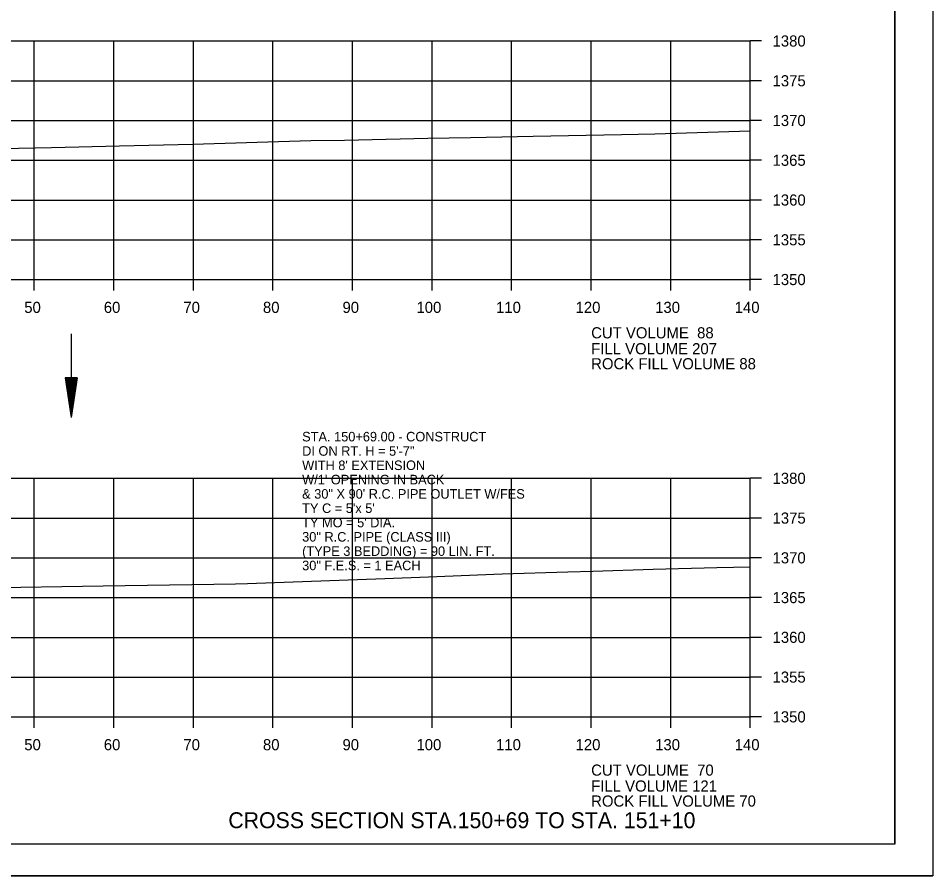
# Model space of a CAD drawing. Extents: x 1374311 to 1383814, y 384102 to 406278.
# Drawn here: x 1381676.6 to 1381791.6, y 391791.4 to 391899.3 of the extents above; entities that cross this region are included whole.
import ezdxf

# ---------------------------------------------------------------- set-up
doc = ezdxf.new("R2010")
doc.units = 0
for name, color, linetype in [('R_Axis', 7, 'Continuous'), ('R_Axis Annot', 7, 'Continuous'), ('R_Border', 7, 'Continuous'), ('R_Draft', 7, 'Continuous'), ('R_Exist Surface', 7, 'Continuous'), ('R_Grid', 7, 'Continuous'), ('R_No Plot', 7, 'Continuous'), ('R_Water', 7, 'Continuous'), ('R_Water Annot', 7, 'Continuous')]:
    doc.layers.add(name, color=color, linetype=linetype)

msp = doc.modelspace()

# ---------------------------------------------------------------- linework, layer by layer
at = {"layer": 'R_Axis'}
for p, q in [((1381768.66, 391866.41), (1381768.66, 391896.41)), ((1381770.06, 391896.41), (1381768.66, 391896.41)), ((1381770.06, 391891.41), (1381768.66, 391891.41)), ((1381770.06, 391886.41), (1381768.66, 391886.41)), ((1381770.06, 391881.41), (1381768.66, 391881.41)), ((1381770.06, 391876.41), (1381768.66, 391876.41)), ((1381770.06, 391871.41), (1381768.66, 391871.41)), ((1381488.66, 391866.41), (1381768.66, 391866.41)), ((1381678.66, 391865.01), (1381678.66, 391866.41)), ((1381688.66, 391865.01), (1381688.66, 391866.41)), ((1381698.66, 391865.01), (1381698.66, 391866.41)), ((1381708.66, 391865.01), (1381708.66, 391866.41)), ((1381718.66, 391865.01), (1381718.66, 391866.41)), ((1381728.66, 391865.01), (1381728.66, 391866.41)), ((1381738.66, 391865.01), (1381738.66, 391866.41)), ((1381748.66, 391865.01), (1381748.66, 391866.41)), ((1381758.66, 391865.01), (1381758.66, 391866.41)), ((1381768.66, 391865.01), (1381768.66, 391866.41)), ((1381770.06, 391866.41), (1381768.66, 391866.41)), ((1381768.66, 391811.41), (1381768.66, 391841.41)), ((1381770.06, 391841.41), (1381768.66, 391841.41)), ((1381770.06, 391836.41), (1381768.66, 391836.41)), ((1381770.06, 391831.41), (1381768.66, 391831.41)), ((1381770.06, 391826.41), (1381768.66, 391826.41)), ((1381770.06, 391821.41), (1381768.66, 391821.41)), ((1381770.06, 391816.41), (1381768.66, 391816.41)), ((1381488.66, 391811.41), (1381768.66, 391811.41)), ((1381678.66, 391810.01), (1381678.66, 391811.41)), ((1381688.66, 391810.01), (1381688.66, 391811.41)), ((1381698.66, 391810.01), (1381698.66, 391811.41)), ((1381708.66, 391810.01), (1381708.66, 391811.41)), ((1381718.66, 391810.01), (1381718.66, 391811.41)), ((1381728.66, 391810.01), (1381728.66, 391811.41)), ((1381738.66, 391810.01), (1381738.66, 391811.41)), ((1381748.66, 391810.01), (1381748.66, 391811.41)), ((1381758.66, 391810.01), (1381758.66, 391811.41)), ((1381768.66, 391810.01), (1381768.66, 391811.41)), ((1381770.06, 391811.41), (1381768.66, 391811.41))]:
    msp.add_line(p, q, dxfattribs=at)
at = {"layer": 'R_Border'}
for q in [(1381786.84, 392000.87), (1381470.66, 391795.41)]:
    msp.add_line((1381786.84, 391795.41), q, dxfattribs=at)
at = {"layer": 'R_Draft'}
for p, q in [((1381682.54, 391854.05), (1381683.29, 391849.05)), ((1381684.04, 391854.05), (1381682.54, 391854.05)), ((1381682.66, 391854.05), (1381683.29, 391849.89)), ((1381682.79, 391854.05), (1381683.29, 391850.75)), ((1381682.91, 391854.05), (1381683.29, 391851.58)), ((1381683.04, 391854.05), (1381683.29, 391852.43)), ((1381683.17, 391854.05), (1381683.29, 391853.26)), ((1381684.04, 391854.05), (1381683.29, 391849.05)), ((1381683.53, 391854.05), (1381683.29, 391852.43)), ((1381683.78, 391854.05), (1381683.29, 391850.75)), ((1381683.91, 391854.05), (1381683.29, 391849.89)), ((1381683.66, 391854.05), (1381683.29, 391851.58)), ((1381683.4, 391854.05), (1381683.29, 391853.26))]:
    msp.add_line(p, q, dxfattribs=at)
at = {"layer": 'R_Exist Surface'}
for points in [[(1381674.61, 391882.88), (1381680.82, 391883.02), (1381689.38, 391883.21), (1381698.59, 391883.45), (1381713.4, 391883.88), (1381717.65, 391883.94), (1381728.13, 391884.17), (1381733.49, 391884.28), (1381741.38, 391884.45), (1381752.48, 391884.65), (1381756.68, 391884.74), (1381768.66, 391885.1)], [(1381671.72, 391827.62), (1381687.32, 391827.89), (1381701.21, 391828.09), (1381703.94, 391828.14), (1381705.46, 391828.16), (1381722.73, 391828.79), (1381728.22, 391829.01), (1381737.47, 391829.38), (1381745.74, 391829.65), (1381748.88, 391829.74), (1381756.45, 391829.98), (1381764.47, 391830.19), (1381768.66, 391830.29)]]:
    msp.add_lwpolyline(points, dxfattribs=at)
at = {"layer": 'R_Grid'}
for p, q in [((1381488.66, 391896.41), (1381768.66, 391896.41)), ((1381678.66, 391866.41), (1381678.66, 391896.41)), ((1381688.66, 391866.41), (1381688.66, 391896.41)), ((1381698.66, 391866.41), (1381698.66, 391896.41)), ((1381708.66, 391866.41), (1381708.66, 391896.41)), ((1381718.66, 391866.41), (1381718.66, 391896.41)), ((1381728.66, 391866.41), (1381728.66, 391896.41)), ((1381738.66, 391866.41), (1381738.66, 391896.41)), ((1381748.66, 391866.41), (1381748.66, 391896.41)), ((1381758.66, 391866.41), (1381758.66, 391896.41)), ((1381768.66, 391866.41), (1381768.66, 391896.41)), ((1381488.66, 391891.41), (1381768.66, 391891.41)), ((1381488.66, 391886.41), (1381768.66, 391886.41)), ((1381488.66, 391881.41), (1381768.66, 391881.41)), ((1381488.66, 391876.41), (1381768.66, 391876.41)), ((1381488.66, 391871.41), (1381768.66, 391871.41)), ((1381488.66, 391866.41), (1381768.66, 391866.41)), ((1381488.66, 391841.41), (1381768.66, 391841.41)), ((1381678.66, 391811.41), (1381678.66, 391841.41)), ((1381688.66, 391811.41), (1381688.66, 391841.41)), ((1381698.66, 391811.41), (1381698.66, 391841.41)), ((1381708.66, 391811.41), (1381708.66, 391841.41)), ((1381718.66, 391811.41), (1381718.66, 391841.41)), ((1381728.66, 391811.41), (1381728.66, 391841.41)), ((1381738.66, 391811.41), (1381738.66, 391841.41)), ((1381748.66, 391811.41), (1381748.66, 391841.41)), ((1381758.66, 391811.41), (1381758.66, 391841.41)), ((1381768.66, 391811.41), (1381768.66, 391841.41)), ((1381488.66, 391836.41), (1381768.66, 391836.41)), ((1381488.66, 391831.41), (1381768.66, 391831.41)), ((1381488.66, 391826.41), (1381768.66, 391826.41)), ((1381488.66, 391821.41), (1381768.66, 391821.41)), ((1381488.66, 391816.41), (1381768.66, 391816.41)), ((1381488.66, 391811.41), (1381768.66, 391811.41))]:
    msp.add_line(p, q, dxfattribs=at)
at = {"layer": 'R_No Plot'}
msp.add_line((1381458.26, 391791.43), (1381791.59, 391791.43), dxfattribs=at)
for points in [[(1381458.25, 392004.77), (1381791.59, 392004.77), (1381791.59, 391791.43), (1381458.25, 391791.43)], [(1381704.58, 392000.87), (1381704.58, 391990.99), (1381740.31, 391990.99), (1381740.31, 391988.07), (1381763.51, 391988.07), (1381763.51, 391964.86), (1381786.84, 391964.86), (1381786.84, 391795.41), (1381470.66, 391795.41), (1381470.66, 392000.87)]]:
    msp.add_lwpolyline(points, close=True, dxfattribs=at)
at = {"layer": 'R_Water'}
msp.add_line((1381683.29, 391859.56), (1381683.29, 391849.05), dxfattribs=at)

# ---------------------------------------------------------------- texts
at = {"layer": 'R_Axis Annot'}
for s, p in [('1380', (1381771.46, 391895.71)), ('1375', (1381771.46, 391890.71)), ('1370', (1381771.46, 391885.71)), ('1365', (1381771.46, 391880.71)), ('1360', (1381771.46, 391875.71)), ('1355', (1381771.46, 391870.71)), ('1350', (1381771.46, 391865.71)), ('50', (1381677.4, 391862.21)), ('60', (1381687.4, 391862.21)), ('70', (1381697.4, 391862.21)), ('80', (1381707.4, 391862.21)), ('90', (1381717.4, 391862.21)), ('100', (1381726.7, 391862.21)), ('110', (1381736.7, 391862.21)), ('120', (1381746.7, 391862.21)), ('130', (1381756.7, 391862.21)), ('140', (1381766.7, 391862.21)), ('CUT VOLUME  88', (1381748.66, 391859.01)), ('FILL VOLUME 207', (1381748.66, 391857.01)), ('ROCK FILL VOLUME 88', (1381748.66, 391855.12)), ('1380', (1381771.46, 391840.71)), ('1375', (1381771.46, 391835.71)), ('1370', (1381771.46, 391830.71)), ('1365', (1381771.46, 391825.71)), ('1360', (1381771.46, 391820.71)), ('1355', (1381771.46, 391815.71)), ('1350', (1381771.46, 391810.71)), ('50', (1381677.4, 391807.21)), ('60', (1381687.4, 391807.21)), ('70', (1381697.4, 391807.21)), ('80', (1381707.4, 391807.21)), ('90', (1381717.4, 391807.21)), ('100', (1381726.7, 391807.21)), ('110', (1381736.7, 391807.21)), ('120', (1381746.7, 391807.21)), ('130', (1381756.7, 391807.21)), ('140', (1381766.7, 391807.21)), ('CUT VOLUME  70', (1381748.66, 391804.01)), ('FILL VOLUME 121', (1381748.66, 391802.01)), ('ROCK FILL VOLUME 70', (1381748.66, 391800.12))]:
    msp.add_text(s, height=1.4, dxfattribs=at).set_placement(p)
at = {"layer": 'R_Draft'}
msp.add_text('CROSS SECTION STA.150+69 TO STA. 151+10', height=2, dxfattribs=at).set_placement((1381703.05, 391797.41))
at = {"layer": 'R_Water Annot'}
for s, p in [('STA. 150+69.00 - CONSTRUCT', (1381712.33, 391846.05)), ('DI ON RT. H = 5\'-7"', (1381712.33, 391844.25)), ("WITH 8' EXTENSION ", (1381712.33, 391842.45)), ("W/1' OPENING IN BACK", (1381712.33, 391840.65)), ('& 30" X 90\' R.C. PIPE OUTLET W/FES', (1381712.33, 391838.85)), ("TY C = 5'x 5'", (1381712.33, 391837.05)), ("TY MO = 5' DIA.", (1381712.33, 391835.25)), ('30" R.C. PIPE (CLASS III)', (1381712.33, 391833.45)), ('(TYPE 3 BEDDING) = 90 LIN. FT.', (1381712.33, 391831.65)), ('30" F.E.S. = 1 EACH', (1381712.33, 391829.85))]:
    msp.add_text(s, height=1.2, dxfattribs=at).set_placement(p)

doc.saveas('drawing.dxf')
